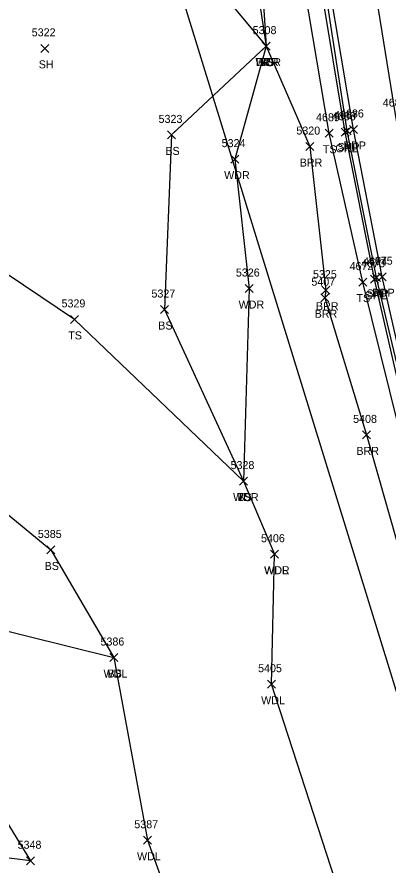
# Model space of a CAD drawing. Extents: x 1601151 to 1602912, y 499508 to 501770.
# Drawn here: x 1601373.9 to 1601466.6, y 500954.3 to 501166.3 of the extents above; entities that cross this region are included whole.
import ezdxf

# ---------------------------------------------------------------- set-up
doc = ezdxf.new("R2010")
doc.units = 0
for name, color, linetype in [('L_A', 7, 'Continuous'), ('L_I', 7, 'Continuous'), ('L_TIC', 7, 'Continuous'), ('LABL', 7, 'Continuous'), ('LAWA', 7, 'Continuous'), ('LELB', 7, 'Continuous'), ('P_A', 7, 'Continuous'), ('P_I', 7, 'Continuous'), ('P_TIC', 7, 'Continuous'), ('PET', 7, 'Continuous'), ('PRC', 7, 'Continuous'), ('PSP', 7, 'Continuous'), ('R_A', 7, 'Continuous'), ('R_I', 7, 'Continuous'), ('R_TIC', 7, 'Continuous'), ('RGR', 7, 'Continuous'), ('UCO', 7, 'Continuous')]:
    doc.layers.add(name, color=color, linetype=linetype)

msp = doc.modelspace()

# ---------------------------------------------------------------- linework, layer by layer
at = {"layer": 'L_TIC'}
for points in [[(1601379.88, 501157.43), (1601381.88, 501159.43)], [(1601381.88, 501157.43), (1601379.88, 501159.43)], [(1601435.15, 501157.98), (1601437.15, 501159.98)], [(1601437.15, 501157.98), (1601435.15, 501159.98)], [(1601435.15, 501157.98), (1601437.15, 501159.98)], [(1601437.15, 501157.98), (1601435.15, 501159.98)], [(1601435.15, 501157.98), (1601437.15, 501159.98)], [(1601437.15, 501157.98), (1601435.15, 501159.98)], [(1601435.15, 501157.98), (1601437.15, 501159.98)], [(1601437.15, 501157.98), (1601435.15, 501159.98)], [(1601411.57, 501135.8), (1601413.57, 501137.8)], [(1601413.57, 501135.8), (1601411.57, 501137.8)], [(1601450.95, 501136.21), (1601452.95, 501138.21)], [(1601452.95, 501136.21), (1601450.95, 501138.21)], [(1601446.08, 501132.88), (1601448.08, 501134.88)], [(1601448.08, 501132.88), (1601446.08, 501134.88)], [(1601427.33, 501129.74), (1601429.33, 501131.74)], [(1601429.33, 501129.74), (1601427.33, 501131.74)], [(1601430.94, 501097.4), (1601432.94, 501099.4)], [(1601432.94, 501097.4), (1601430.94, 501099.4)], [(1601459.33, 501099.01), (1601461.33, 501101.01)], [(1601461.33, 501099.01), (1601459.33, 501101.01)], [(1601450.13, 501096.99), (1601452.13, 501098.99)], [(1601452.13, 501096.99), (1601450.13, 501098.99)], [(1601449.82, 501095.1), (1601451.82, 501097.1)], [(1601451.82, 501095.1), (1601449.82, 501097.1)], [(1601409.79, 501092.15), (1601411.79, 501094.15)], [(1601411.79, 501092.15), (1601409.79, 501094.15)], [(1601387.34, 501089.69), (1601389.34, 501091.69)], [(1601389.34, 501089.69), (1601387.34, 501091.69)], [(1601460.24, 501060.82), (1601462.24, 501062.82)], [(1601462.24, 501060.82), (1601460.24, 501062.82)], [(1601429.55, 501049.27), (1601431.55, 501051.27)], [(1601431.55, 501049.27), (1601429.55, 501051.27)], [(1601429.55, 501049.27), (1601431.55, 501051.27)], [(1601431.55, 501049.27), (1601429.55, 501051.27)], [(1601429.55, 501049.27), (1601431.55, 501051.27)], [(1601431.55, 501049.27), (1601429.55, 501051.27)], [(1601381.41, 501032.06), (1601383.41, 501034.06)], [(1601383.41, 501032.06), (1601381.41, 501034.06)], [(1601437.3, 501030.99), (1601439.3, 501032.99)], [(1601439.3, 501030.99), (1601437.3, 501032.99)], [(1601437.3, 501030.99), (1601439.3, 501032.99)], [(1601439.3, 501030.99), (1601437.3, 501032.99)], [(1601397.12, 501005.17), (1601399.12, 501007.17)], [(1601399.12, 501005.17), (1601397.12, 501007.17)], [(1601397.12, 501005.17), (1601399.12, 501007.17)], [(1601399.12, 501005.17), (1601397.12, 501007.17)], [(1601436.51, 500998.51), (1601438.51, 501000.51)], [(1601438.51, 500998.51), (1601436.51, 501000.51)], [(1601405.51, 500959.5), (1601407.51, 500961.5)], [(1601407.51, 500959.5), (1601405.51, 500961.5)], [(1601376.35, 500954.38), (1601378.35, 500956.38)], [(1601378.35, 500954.38), (1601376.35, 500956.38)], [(1601376.35, 500954.38), (1601378.35, 500956.38)], [(1601378.35, 500954.38), (1601376.35, 500956.38)]]:
    msp.add_lwpolyline(points, dxfattribs=at)
at = {"layer": 'LABL'}
msp.add_lwpolyline([(1601436.15, 501158.98), (1601447.08, 501133.88), (1601451.13, 501097.99), (1601450.82, 501096.1), (1601461.24, 501061.82), (1601471.76, 501024.93), (1601478.97, 500973.99), (1601494.86, 500935.73), (1601497.29, 500914.1)], dxfattribs=at)
at = {"layer": 'LAWA'}
for points in [[(1601349.44, 501208.95), (1601378.97, 501199.19), (1601409.83, 501192.3), (1601434.96, 501178.5), (1601433.71, 501175.39), (1601436.15, 501158.98), (1601428.33, 501130.74), (1601431.94, 501098.4), (1601430.55, 501050.27), (1601438.3, 501031.99)], [(1601259.73, 501080.04), (1601281.1, 501061.19), (1601290.64, 501054.14), (1601330.77, 501022.9), (1601342.69, 501019.91), (1601398.12, 501006.17), (1601406.51, 500960.5), (1601421.14, 500920.2), (1601423.82, 500897.69), (1601459.19, 500858.34), (1601485.88, 500867.15), (1601473.76, 500898.55), (1601455.52, 500944.14), (1601437.51, 500999.51), (1601438.3, 501031.99)]]:
    msp.add_lwpolyline(points, dxfattribs=at)
at = {"layer": 'LELB'}
for points in [[(1601519.45, 500871.01), (1601514.11, 500889.3), (1601500.79, 500936.5), (1601490.02, 500979.28), (1601479, 501021.43), (1601469.31, 501063.64), (1601460.33, 501100.01), (1601451.95, 501137.21), (1601445.85, 501173.31), (1601444.83, 501197.67), (1601441.57, 501231.33), (1601439.97, 501248.56), (1601437.52, 501260.47), (1601435.29, 501265.52), (1601431.82, 501269.24), (1601423.18, 501278.02), (1601413.06, 501283.54), (1601401.41, 501287.17), (1601388.07, 501289.76), (1601350.99, 501290.93), (1601302.64, 501293.09), (1601266.11, 501297.13)], [(1601265.97, 501291.23), (1601301.35, 501286.94), (1601350.83, 501278.01), (1601381.45, 501274.61), (1601399.66, 501274.5), (1601409.18, 501273.2), (1601415.68, 501262.21), (1601424.82, 501255.75), (1601426.99, 501246.29), (1601434.96, 501178.5), (1601436.15, 501158.98), (1601412.57, 501136.8), (1601410.79, 501093.15), (1601430.55, 501050.27)], [(1601346.34, 501219.67), (1601359.29, 501227.86), (1601371.06, 501229.67), (1601390.91, 501214.67), (1601409.83, 501192.3), (1601413.19, 501186.62), (1601436.15, 501158.98)], [(1601430.55, 501050.27), (1601388.34, 501090.69), (1601349.96, 501116.44), (1601307.99, 501137.82), (1601293.48, 501133.2), (1601262.56, 501157.2)], [(1601264.41, 501093.83), (1601315.32, 501081.74), (1601345.64, 501063.32), (1601382.41, 501033.06), (1601398.12, 501006.17)], [(1601281.1, 501061.19), (1601337.06, 501046.07), (1601342.69, 501019.91), (1601360.58, 500982.61), (1601377.35, 500955.38), (1601341.14, 500959.82), (1601304.1, 500972.6), (1601275.27, 500976.34), (1601259.15, 500973.61)]]:
    msp.add_lwpolyline(points, dxfattribs=at)
at = {"layer": 'P_TIC'}
for points in [[(1601455.46, 501136.79), (1601457.46, 501138.79)], [(1601457.46, 501136.79), (1601455.46, 501138.79)], [(1601456.99, 501137.15), (1601458.99, 501139.15)], [(1601458.99, 501137.15), (1601456.99, 501139.15)], [(1601462.73, 501100.18), (1601464.73, 501102.18)], [(1601464.73, 501100.18), (1601462.73, 501102.18)], [(1601464.15, 501100.36), (1601466.15, 501102.36)], [(1601466.15, 501100.36), (1601464.15, 501102.36)]]:
    msp.add_lwpolyline(points, dxfattribs=at)
at = {"layer": 'PET'}
msp.add_lwpolyline([(1601523.48, 500870.9), (1601505.84, 500938.64), (1601494.52, 500981.09), (1601483.99, 501022.88), (1601473.44, 501065.01), (1601465.15, 501101.36), (1601457.99, 501138.15), (1601451.8, 501174.88), (1601449.08, 501198.01), (1601446.66, 501230.72), (1601445.89, 501253.39), (1601447.49, 501294.25), (1601451.95, 501334.78), (1601458.71, 501377.25), (1601475.95, 501468.24), (1601495.79, 501558.68), (1601503.76, 501593.61), (1601511.67, 501629.01)], dxfattribs=at)
at = {"layer": 'PRC'}
msp.add_lwpolyline([(1601533.3, 500873.43), (1601528.2, 500892.93), (1601515.88, 500940.69), (1601516.09, 500940.41), (1601505.08, 500982.8), (1601494.07, 501025.46), (1601483.89, 501067.42), (1601475.63, 501103.84), (1601468.62, 501140.87), (1601462.9, 501176.52), (1601460.41, 501198.76), (1601457.83, 501229.92), (1601457.03, 501256.97), (1601458.23, 501305.06), (1601463.89, 501343.75), (1601469.52, 501375.72), (1601487.67, 501465.73), (1601498.93, 501516.84), (1601507.24, 501554.65), (1601515.35, 501591.13), (1601523.43, 501627.3), (1601533.11, 501671.57)], dxfattribs=at)
at = {"layer": 'PSP'}
msp.add_lwpolyline([(1601522.47, 500870.61), (1601521.44, 500871.56), (1601516.68, 500890.32), (1601504.63, 500938.05), (1601493.73, 500980.11), (1601482.81, 501022.43), (1601472.39, 501064.7), (1601463.73, 501101.18), (1601456.46, 501137.79), (1601450.78, 501174.54), (1601447.49, 501198.12), (1601444.54, 501230.82), (1601443.79, 501252.82), (1601439.57, 501267.27), (1601435, 501273.88), (1601425.87, 501282.16), (1601414.43, 501288.02), (1601402.06, 501290.61), (1601388.18, 501292.3), (1601350.65, 501293.39), (1601302.63, 501296.39), (1601266.65, 501300.03)], dxfattribs=at)
at = {"layer": 'R_TIC'}
for points in [[(1601454.93, 501136.47), (1601456.93, 501138.47)], [(1601456.93, 501136.47), (1601454.93, 501138.47)], [(1601462.23, 501099.71), (1601464.23, 501101.71)], [(1601464.23, 501099.71), (1601462.23, 501101.71)]]:
    msp.add_lwpolyline(points, dxfattribs=at)
at = {"layer": 'RGR'}
msp.add_lwpolyline([(1601521.19, 500871.52), (1601516.17, 500890.13), (1601503.52, 500937.63), (1601493.24, 500980.03), (1601482.37, 501022.09), (1601471.56, 501064.48), (1601463.23, 501100.71), (1601455.93, 501137.47), (1601449.86, 501174.24), (1601446.89, 501198.08), (1601443.46, 501231.31), (1601442.27, 501248.6), (1601440.18, 501261.03), (1601437.51, 501266.72), (1601434.07, 501271.66), (1601424.7, 501280.1), (1601413.85, 501286.21), (1601401.7, 501289.17), (1601388.07, 501289.76)], dxfattribs=at)
at = {"layer": 'UCO'}
msp.add_lwpolyline([(1601766.65, 501489.44), (1601471.02, 501503.9), (1601438.7, 501339.97), (1601411.28, 501184.01), (1601489.93, 500928.89)], dxfattribs=at)

# ---------------------------------------------------------------- texts
at = {"layer": 'L_A'}
for s, p in [('SH', (1601379.37, 501153.43)), ('WDR', (1601433.51, 501153.98)), ('BRR', (1601433.63, 501153.98)), ('TS', (1601434.55, 501153.98)), ('BS', (1601434.59, 501153.98)), ('BS', (1601411.01, 501131.8)), ('TS', (1601450.36, 501132.21)), ('BRR', (1601444.57, 501128.88)), ('WDR', (1601425.69, 501125.74)), ('WDR', (1601429.3, 501093.4)), ('TS', (1601458.74, 501095.01)), ('BRR', (1601448.3, 501091.1)), ('BRR', (1601448.62, 501092.99)), ('BS', (1601409.23, 501088.15)), ('TS', (1601386.75, 501085.69)), ('BRR', (1601458.73, 501056.82)), ('WDR', (1601427.92, 501045.27)), ('TS', (1601428.96, 501045.27)), ('BS', (1601428.99, 501045.27)), ('BS', (1601380.85, 501028.06)), ('WDR', (1601435.66, 501026.99)), ('WDL', (1601435.71, 501026.99)), ('WDL', (1601395.54, 501001.17)), ('BS', (1601396.56, 501001.17)), ('WDL', (1601434.93, 500994.51)), ('WDL', (1601403.93, 500955.5))]:
    msp.add_text(s, height=2, dxfattribs=at).set_placement(p)
at = {"layer": 'L_I'}
for s, p in [('5322', (1601377.62, 501161.43)), ('5308', (1601432.81, 501161.98)), ('5308', (1601432.81, 501161.98)), ('5308', (1601432.81, 501161.98)), ('5308', (1601432.81, 501161.98)), ('5323', (1601409.31, 501139.8)), ('4689', (1601448.64, 501140.21)), ('5320', (1601443.73, 501136.88)), ('5324', (1601425.07, 501133.74)), ('4672', (1601457.02, 501103.01)), ('5326', (1601428.62, 501101.4)), ('5325', (1601447.87, 501100.99)), ('5407', (1601447.48, 501099.1)), ('5327', (1601407.53, 501096.15)), ('5329', (1601385.07, 501093.69)), ('5408', (1601457.91, 501064.82)), ('5328', (1601427.29, 501053.27)), ('5328', (1601427.29, 501053.27)), ('5328', (1601427.29, 501053.27)), ('5385', (1601379.15, 501036.06)), ('5406', (1601434.9, 501034.99)), ('5406', (1601434.9, 501034.99)), ('5386', (1601394.8, 501009.17)), ('5386', (1601394.8, 501009.17)), ('5405', (1601434.17, 501002.51)), ('5387', (1601403.25, 500963.5)), ('5348', (1601374.09, 500958.38)), ('5348', (1601374.09, 500958.38))]:
    msp.add_text(s, height=2, dxfattribs=at).set_placement(p)
at = {"layer": 'P_A'}
for s, p in [('SHP', (1601454, 501132.79)), ('RDP', (1601455.48, 501133.15)), ('SHP', (1601461.27, 501096.18)), ('RDP', (1601462.64, 501096.36))]:
    msp.add_text(s, height=2, dxfattribs=at).set_placement(p)
at = {"layer": 'P_I'}
for s, p in [('4685', (1601465.31, 501143.87)), ('4687', (1601453.16, 501140.79)), ('4686', (1601454.63, 501141.15)), ('4674', (1601460.42, 501104.18)), ('4675', (1601461.84, 501104.36))]:
    msp.add_text(s, height=2, dxfattribs=at).set_placement(p)
at = {"layer": 'R_A'}
for p in [(1601453.47, 501132.47), (1601460.78, 501095.71)]:
    msp.add_text('GRL', height=2, dxfattribs=at).set_placement(p)
at = {"layer": 'R_I'}
for s, p in [('4688', (1601452.62, 501140.47)), ('4673', (1601459.93, 501103.71))]:
    msp.add_text(s, height=2, dxfattribs=at).set_placement(p)

doc.saveas('drawing.dxf')
